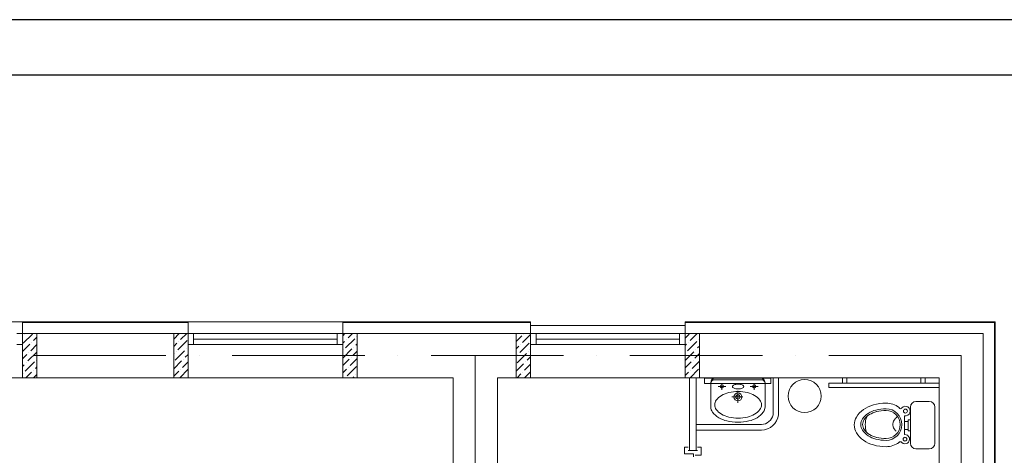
# Model space of a CAD drawing. Header units: millimetres. Extents: x 1114507 to 93926427, y 174473 to 817039.
# Tile 334 of 483: x 1930616 to 1939531, y 494697 to 498648. Entities that reach past the tile are written whole.
import ezdxf

# ---------------------------------------------------------------- set-up
doc = ezdxf.new("R2010")
doc.units = ezdxf.units.MM
doc.linetypes.add('ACAD_ISO10W100', pattern=[18, 12, -3, 0, -3])
doc.layers.add('АСО-стены кирпич 380 мм', color=7, linetype='Continuous', lineweight=35, true_color=0x745739)
doc.layers.add('размеры', color=12, linetype='Continuous', lineweight=15)
doc.layers.add('Сантехника', color=150, linetype='Continuous', lineweight=13)

# ---------------------------------------------------------------- blocks, each defined once
blk = doc.blocks.new('blokqav3mak')
at = {"lineweight": 0, "ltscale": 100}
for p, q in [((1618266.4, 782732.1), (1616866.4, 782732.1)), ((1621166.4, 782732.1), (1619766.4, 782732.1)), ((1624266.4, 782700.1), (1622866.4, 782700.1)), ((1619766.4, 782625.1), (1618266.4, 782625.1)), ((1618266.4, 782625.1), (1618266.4, 782225.1)), ((1619766.4, 782625.1), (1619766.4, 782225.1)), ((1622866.4, 782625.1), (1621166.4, 782625.1)), ((1621166.4, 782625.1), (1621166.4, 782225.1)), ((1622866.4, 782225.1), (1622866.4, 782625.1)), ((1626966.4, 782625.1), (1624266.4, 782625.1)), ((1624266.4, 782225.1), (1624266.4, 782625.1)), ((1626966.4, 775325.1), (1626966.4, 782625.1)), ((1618266.4, 782225.1), (1616866.4, 782225.1)), ((1619766.4, 782225.1), (1618266.4, 782225.1)), ((1621166.4, 782225.1), (1619766.4, 782225.1)), ((1622166.4, 782225.1), (1621166.4, 782225.1)), ((1622166.4, 776325.1), (1622166.4, 782225.1)), ((1622866.4, 782225.1), (1622566.4, 782225.1)), ((1622566.4, 776325.1), (1622566.4, 782225.1)), ((1624266.4, 782225.1), (1622866.4, 782225.1)), ((1626566.4, 782225.1), (1624266.4, 782225.1)), ((1625042.5, 782221.3), (1624442.5, 782221.3)), ((1624442.5, 782221.3), (1624442.5, 782171.3)), ((1625042.5, 782171.3), (1625042.5, 782221.3)), ((1625062.8, 782225.1), (1625062.8, 781889.9)), ((1625112.8, 782225.1), (1625112.8, 781889.9)), ((1626566.4, 775325.1), (1626566.4, 782225.1)), ((1624442.5, 782171.3), (1625042.5, 782171.3)), ((1624366.4, 781800.9), (1624956.6, 781800.9)), ((1624366.4, 781750.9), (1624956.6, 781750.9))]:
    blk.add_line(p, q, dxfattribs=at)
at = {"color": 252, "lineweight": 0, "ltscale": 100}
for p, q in [((1619766.4, 782732.1), (1618266.4, 782732.1)), ((1618266.4, 782625.1), (1618266.4, 782732.1)), ((1619766.4, 782625.1), (1619766.4, 782732.1)), ((1622866.4, 782732.1), (1621166.4, 782732.1)), ((1621166.4, 782625.1), (1621166.4, 782732.1)), ((1627073.4, 782732.1), (1624266.4, 782732.1)), ((1627073.4, 775325.1), (1627073.4, 782732.1))]:
    blk.add_line(p, q, dxfattribs=at)
at = {"color": 32, "lineweight": 0, "ltscale": 100}
for p, q in [((1619766.4, 782725.1), (1618266.4, 782725.1)), ((1622866.4, 782725.1), (1621166.4, 782725.1)), ((1627066.4, 782725.1), (1624266.4, 782725.1)), ((1627066.4, 775325.1), (1627066.4, 782725.1))]:
    blk.add_line(p, q, dxfattribs=at)
at = {"color": 251, "lineweight": 0, "ltscale": 100, "true_color": 0x4a4a4a}
for p, q in [((1622866.4, 782625.1), (1622866.4, 782732.1)), ((1624266.4, 782625.1), (1624266.4, 782732.1))]:
    blk.add_line(p, q, dxfattribs=at)
at = {"color": 5, "lineweight": 0}
for p, q in [((1618216.4, 782625.1), (1618266.4, 782625.1)), ((1618266.4, 782625.1), (1618266.4, 782525.1)), ((1619816.4, 782625.1), (1619766.4, 782625.1)), ((1619766.4, 782625.1), (1619766.4, 782525.1)), ((1621116.4, 782625.1), (1619816.4, 782625.1)), ((1619816.4, 782525.1), (1619816.4, 782625.1)), ((1621116.4, 782575.1), (1619816.4, 782575.1)), ((1621116.4, 782525.1), (1621116.4, 782625.1)), ((1621116.4, 782625.1), (1621166.4, 782625.1)), ((1621166.4, 782625.1), (1621166.4, 782525.1)), ((1622916.4, 782625.1), (1622866.4, 782625.1)), ((1622866.4, 782625.1), (1622866.4, 782525.1)), ((1624216.4, 782625.1), (1622916.4, 782625.1)), ((1622916.4, 782525.1), (1622916.4, 782625.1)), ((1624216.4, 782575.1), (1622916.4, 782575.1)), ((1624216.4, 782525.1), (1624216.4, 782625.1)), ((1624216.4, 782625.1), (1624266.4, 782625.1)), ((1624266.4, 782625.1), (1624266.4, 782525.1)), ((1618266.4, 782525.1), (1618216.4, 782525.1)), ((1619766.4, 782525.1), (1619816.4, 782525.1)), ((1621116.4, 782525.1), (1619816.4, 782525.1)), ((1621166.4, 782525.1), (1621116.4, 782525.1)), ((1622866.4, 782525.1), (1622916.4, 782525.1)), ((1624216.4, 782525.1), (1622916.4, 782525.1)), ((1624266.4, 782525.1), (1624216.4, 782525.1))]:
    blk.add_line(p, q, dxfattribs=at)
at = {"linetype": 'Continuous', "lineweight": 0, "ltscale": 100}
for p, q in [((1618273.5, 782537, 0), (1618357.7, 782621.2, 0)), ((1618282, 782612.7, 0), (1618282, 782612.7, 0)), ((1618366.1, 782562.2, 0), (1618396.4, 782592.4, 0)), ((1619636.4, 782575.5, 0), (1619686, 782625.1, 0)), ((1619698.9, 782570.6, 0), (1619753.3, 782625.1, 0)), ((1621166.4, 782604.9, 0), (1621186.6, 782625.1, 0)), ((1621191.1, 782494.9, 0), (1621275.2, 782579.1, 0)), ((1621216.3, 782587.5, 0), (1621253.9, 782625.1, 0)), ((1621292.1, 782595.9, 0), (1621292.1, 782595.9, 0)), ((1622736.4, 782621.2, 0), (1622740.3, 782625.1, 0)), ((1622736.4, 782553.8, 0), (1622786.8, 782604.3, 0)), ((1622795.3, 782545.4, 0), (1622866.4, 782616.5, 0)), ((1622803.7, 782621.2, 0), (1622803.7, 782621.2, 0)), ((1624266.4, 782583.2, 0), (1624304.3, 782621.2, 0)), ((1624312.7, 782562.2, 0), (1624375.6, 782625.1, 0)), ((1618266.4, 782462.4, 0), (1618332.5, 782528.6, 0)), ((1618340.9, 782469.6, 0), (1618396.4, 782525.1, 0)), ((1618349.3, 782545.4, 0), (1618349.3, 782545.4, 0)), ((1619636.4, 782508.1, 0), (1619665.2, 782537, 0)), ((1619673.6, 782478, 0), (1619757.8, 782562.2, 0)), ((1619682, 782553.8, 0), (1619682, 782553.8, 0)), ((1619749.4, 782486.5, 0), (1619749.4, 782486.5, 0)), ((1619766.2, 782503.3, 0), (1619766.4, 782503.4, 0)), ((1621166.4, 782537.5, 0), (1621182.6, 782553.8, 0)), ((1621166.4, 782402.8, 0), (1621250, 782486.5, 0)), ((1621199.5, 782570.6, 0), (1621199.5, 782570.6, 0)), ((1621266.8, 782503.3, 0), (1621266.8, 782503.3, 0)), ((1621283.7, 782520.1, 0), (1621296.4, 782532.8, 0)), ((1622736.4, 782486.5, 0), (1622761.6, 782511.7, 0)), ((1622770, 782452.8, 0), (1622854.2, 782537, 0)), ((1622778.4, 782528.6, 0), (1622778.4, 782528.6, 0)), ((1624266.4, 782515.9, 0), (1624279, 782528.6, 0)), ((1624287.4, 782469.6, 0), (1624371.6, 782553.8, 0)), ((1624295.9, 782545.4, 0), (1624295.9, 782545.4, 0)), ((1624380, 782494.9, 0), (1624396.4, 782511.2, 0)), ((1624388.5, 782570.6, 0), (1624388.5, 782570.6, 0)), ((1618266.4, 782395.1, 0), (1618307.2, 782435.9, 0)), ((1618315.6, 782377, 0), (1618396.4, 782457.7, 0)), ((1618324.1, 782452.8, 0), (1618324.1, 782452.8, 0)), ((1619636.4, 782440.8, 0), (1619640, 782444.4, 0)), ((1619648.4, 782385.4, 0), (1619732.6, 782469.6, 0)), ((1619656.8, 782461.2, 0), (1619656.8, 782461.2, 0)), ((1619741, 782410.7, 0), (1619766.4, 782436.1, 0)), ((1621174.2, 782478, 0), (1621174.2, 782478, 0)), ((1621233.2, 782334.9, 0), (1621296.4, 782398.1, 0)), ((1621241.6, 782410.7, 0), (1621241.6, 782410.7, 0)), ((1621258.4, 782427.5, 0), (1621296.4, 782465.5, 0)), ((1622744.7, 782360.2, 0), (1622828.9, 782444.4, 0)), ((1622753.2, 782435.9, 0), (1622753.2, 782435.9, 0)), ((1622837.4, 782385.4, 0), (1622866.4, 782414.4, 0)), ((1622845.8, 782461.2, 0), (1622845.8, 782461.2, 0)), ((1622862.6, 782478, 0), (1622866.4, 782481.8, 0)), ((1624266.4, 782381.2, 0), (1624346.4, 782461.2, 0)), ((1624270.6, 782452.8, 0), (1624270.6, 782452.8, 0)), ((1624354.8, 782402.3, 0), (1624396.4, 782443.8, 0)), ((1624363.2, 782478, 0), (1624363.2, 782478, 0)), ((1618266.4, 782327.7, 0), (1618282, 782343.3, 0)), ((1618290.4, 782284.4, 0), (1618374.6, 782368.6, 0)), ((1618298.8, 782360.2, 0), (1618298.8, 782360.2, 0)), ((1618383, 782309.7, 0), (1618396.4, 782323, 0)), ((1618391.4, 782385.4, 0), (1618391.4, 782385.4, 0)), ((1619636.4, 782306.1, 0), (1619707.3, 782377, 0)), ((1619715.7, 782318.1, 0), (1619766.4, 782368.7, 0)), ((1619724.1, 782393.8, 0), (1619724.1, 782393.8, 0)), ((1621166.4, 782335.5, 0), (1621224.7, 782393.8, 0)), ((1621207.9, 782242.3, 0), (1621292.1, 782326.5, 0)), ((1621216.3, 782318.1, 0), (1621216.3, 782318.1, 0)), ((1622736.4, 782284.4, 0), (1622803.7, 782351.8, 0)), ((1622812.1, 782292.8, 0), (1622866.4, 782347.1, 0)), ((1622820.5, 782368.6, 0), (1622820.5, 782368.6, 0)), ((1624266.4, 782313.8, 0), (1624321.1, 782368.6, 0)), ((1624329.5, 782309.7, 0), (1624396.4, 782376.5, 0)), ((1624337.9, 782385.4, 0), (1624337.9, 782385.4, 0)), ((1618273.5, 782267.6, 0), (1618273.5, 782267.6, 0)), ((1618298.4, 782225.1, 0), (1618349.3, 782276, 0)), ((1618365.8, 782225.1, 0), (1618396.4, 782255.7, 0)), ((1618366.1, 782292.8, 0), (1618366.1, 782292.8, 0)), ((1619636.4, 782238.7, 0), (1619682, 782284.4, 0)), ((1619690.5, 782225.5, 0), (1619766.4, 782301.4, 0)), ((1619698.9, 782301.2, 0), (1619698.9, 782301.2, 0)), ((1619766.2, 782233.9, 0), (1619766.2, 782233.9, 0)), ((1621166.4, 782268.1, 0), (1621199.5, 782301.2, 0)), ((1621191.1, 782225.5, 0), (1621191.1, 782225.5, 0)), ((1621258, 782225.1, 0), (1621266.8, 782233.9, 0)), ((1621283.7, 782250.7, 0), (1621283.7, 782250.7, 0)), ((1622744.4, 782225.1, 0), (1622778.4, 782259.1, 0)), ((1622795.3, 782276, 0), (1622795.3, 782276, 0)), ((1622811.7, 782225.1, 0), (1622866.4, 782279.7, 0)), ((1624266.4, 782246.5, 0), (1624295.9, 782276, 0)), ((1624312.3, 782225.1, 0), (1624388.5, 782301.2, 0)), ((1624312.7, 782292.8, 0), (1624312.7, 782292.8, 0)), ((1624380, 782225.5, 0), (1624380, 782225.5, 0))]:
    blk.add_line(p, q, dxfattribs=at)
at = {"color": 1, "linetype": 'ACAD_ISO10W100', "lineweight": 0, "ltscale": 100}
for p, q in [((1626766.4, 782425.1), (1599766.4, 782425.1)), ((1622366.4, 782425.1), (1622366.4, 773125.1)), ((1626766.4, 782425.1), (1626766.4, 766825.1))]:
    blk.add_line(p, q, dxfattribs=at)
at = {"lineweight": 0}
for p, q in [((1625731.6, 782225.1), (1625691.6, 782225.1)), ((1625691.6, 782225.1), (1625691.6, 782175.1)), ((1625731.6, 782175.1), (1625731.6, 782225.1)), ((1626401, 782175.1), (1626401, 782225.1)), ((1626401, 782225.1), (1626441, 782225.1)), ((1626441, 782225.1), (1626441, 782175.1)), ((1626566.3, 782175.1), (1625566.3, 782175)), ((1625566.3, 782175), (1625566.3, 782135)), ((1625566.3, 782135), (1626566.3, 782135.1)), ((1625691.6, 782175.1), (1625731.6, 782175.1)), ((1626441, 782175.1), (1626401, 782175.1)), ((1626566.3, 782135.1), (1626566.3, 782175.1))]:
    blk.add_line(p, q, dxfattribs=at)
at = {"color": 0, "lineweight": 0}
for p, q in [((1624293.5, 781596.4), (1624262.2, 781596.4)), ((1624262.2, 781596.4), (1624262.2, 781533.9)), ((1624410.5, 781596.4), (1624379.2, 781596.4)), ((1624410.5, 781521.4), (1624410.5, 781596.4)), ((1624262.2, 781533.9), (1624343.5, 781533.9)), ((1624293.5, 781565.1), (1624379.2, 781565.1)), ((1624343.5, 781533.9), (1624343.5, 781508.9)), ((1624356, 781521.4), (1624410.5, 781521.4))]:
    blk.add_line(p, q, dxfattribs=at)
at = {"lineweight": 0, "ltscale": 100}
blk.add_circle((1625348.6, 782059), 150, dxfattribs=at)
for centre, radius, start, end in [((1624954.6, 781911.3), 110.4, 271.07834, 348.85672), ((1624955, 781910), 159.1, 270.57238, 352.76255)]:
    blk.add_arc(centre, radius, start, end, dxfattribs=at)
at = {"layer": 'АСО-стены кирпич 380 мм', "color": 5, "lineweight": 0}
for p, q in [((1624306.4, 781565.1), (1624306.4, 782225.1)), ((1624366.4, 782225.1), (1624366.4, 781565.1)), ((1624366.4, 781565.1), (1624306.4, 781565.1))]:
    blk.add_line(p, q, dxfattribs=at)
at = {"layer": 'размеры', "lineweight": 0, "ltscale": 5}
for p, q in [((1618396.4, 782625.1), (1618266.4, 782625.1)), ((1618266.4, 782625.1), (1618266.4, 782225.1)), ((1618396.4, 782225.1), (1618396.4, 782625.1)), ((1619766.4, 782625.1), (1619636.4, 782625.1)), ((1619636.4, 782625.1), (1619636.4, 782225.1)), ((1619766.4, 782225.1), (1619766.4, 782625.1)), ((1621296.4, 782625.1), (1621166.4, 782625.1)), ((1621166.4, 782625.1), (1621166.4, 782225.1)), ((1621296.4, 782225.1), (1621296.4, 782625.1)), ((1622736.4, 782625.1), (1622866.4, 782625.1)), ((1622736.4, 782225.1), (1622736.4, 782625.1)), ((1622866.4, 782625.1), (1622866.4, 782625.1)), ((1622866.4, 782625.1), (1622866.4, 782225.1)), ((1622866.4, 782225.1), (1622866.4, 782625.1)), ((1622866.4, 782625.1), (1622866.4, 782225.1)), ((1624266.4, 782625.1), (1624396.4, 782625.1)), ((1624266.4, 782225.1), (1624266.4, 782625.1)), ((1624396.4, 782625.1), (1624396.4, 782225.1)), ((1618266.4, 782225.1), (1618396.4, 782225.1)), ((1619636.4, 782225.1), (1619766.4, 782225.1)), ((1621166.4, 782225.1), (1621296.4, 782225.1)), ((1622866.4, 782225.1), (1622736.4, 782225.1)), ((1622866.4, 782225.1), (1622866.4, 782225.1)), ((1624396.4, 782225.1), (1624266.4, 782225.1))]:
    blk.add_line(p, q, dxfattribs=at)
at = {"layer": 'Сантехника', "lineweight": 0}
for p, q in [((1624744.7, 782225.1), (1624544.4, 782225.1)), ((1624944.9, 782225.1), (1624744.7, 782225.1)), ((1624499.5, 782180.2), (1624499.5, 781954.9)), ((1624529.1, 782207.1), (1624744.7, 782207.1)), ((1624635.5, 782146.1), (1624564.4, 782146.1)), ((1624600, 782166.6), (1624600, 782115.3)), ((1624960.2, 782207.1), (1624744.7, 782207.1)), ((1624927.7, 782146.1), (1624856.6, 782146.1)), ((1624892.2, 782166.6), (1624892.2, 782115.3)), ((1624989.9, 781954.9), (1624989.9, 782180.2)), ((1624789.1, 782051.2), (1624688, 782051.2)), ((1624744.7, 782107.6), (1624744.7, 781997.3))]:
    blk.add_line(p, q, dxfattribs=at)
at = {"layer": 'Сантехника', "lineweight": 0, "ltscale": 5}
for p, q in [((1626306.9, 781629.5), (1626306.9, 781959.5)), ((1626306.9, 781629.5), (1626306.9, 781959.5)), ((1626356.9, 782009.5), (1626476.9, 782009.5)), ((1626356.9, 782009.5), (1626476.9, 782009.5)), ((1626526.9, 781959.5), (1626526.9, 781629.5)), ((1626526.9, 781959.5), (1626526.9, 781629.5)), ((1626254, 781879.6), (1626254, 781828.6)), ((1626254, 781879.6), (1626254, 781828.6)), ((1626251.9, 781828.6), (1626286.2, 781828.6)), ((1626251.9, 781828.6), (1626286.2, 781828.6)), ((1626254, 781828.6), (1626254, 781756.9)), ((1626254, 781828.6), (1626254, 781756.9)), ((1626286.2, 781844.3), (1626306.9, 781844.3)), ((1626286.2, 781828.6), (1626286.2, 781844.3)), ((1626286.2, 781844.3), (1626306.9, 781844.3)), ((1626286.2, 781828.6), (1626286.2, 781844.3)), ((1626286.2, 781756.9), (1626286.2, 781828.6)), ((1626286.2, 781756.9), (1626286.2, 781828.6)), ((1626306.9, 781844.3), (1626306.9, 781744.6)), ((1626306.9, 781844.3), (1626306.9, 781744.6)), ((1626254, 781756.9), (1626254, 781709.7)), ((1626286.2, 781756.9), (1626254, 781756.9)), ((1626254, 781756.9), (1626254, 781709.7)), ((1626286.2, 781756.9), (1626254, 781756.9)), ((1626286.2, 781744.6), (1626286.2, 781756.9)), ((1626286.2, 781744.6), (1626286.2, 781756.9)), ((1626306.9, 781744.6), (1626286.2, 781744.6)), ((1626306.9, 781744.6), (1626286.2, 781744.6)), ((1626476.9, 781579.5), (1626356.9, 781579.5)), ((1626476.9, 781579.5), (1626356.9, 781579.5))]:
    blk.add_line(p, q, dxfattribs=at)
at = {"layer": 'Сантехника', "lineweight": 0}
for centre, radius in [((1624600, 782146.1), 15.4), ((1624892.2, 782146.1), 15.4), ((1624744.7, 782051.2), 35.9), ((1624744.7, 782051.2), 20.1)]:
    blk.add_circle(centre, radius, dxfattribs=at)
at = {"layer": 'Сантехника', "lineweight": 0, "ltscale": 5}
for centre, radius in [((1626261, 781922.7), 17.7), ((1626261, 781922.7), 17.7), ((1626257.3, 781668.1), 16.8), ((1626257.3, 781668.1), 16.8)]:
    blk.add_circle(centre, radius, dxfattribs=at)
at = {"layer": 'Сантехника', "lineweight": 0}
for centre, radius, start, end in [((1624544.4, 782180.2), 45, 90, 180), ((1624944.9, 782180.2), 45, 0, 90), ((1624532.7, 782174), 33.3, 90, 180), ((1624705.8, 782144.8), 10.3, 136.14298, 180), ((1624705.8, 782144.8), 10.3, 180, 223.85702), ((1624724.8, 782126.5), 36.7, 113.31982, 136.14298), ((1624724.8, 782163.1), 36.7, 223.85702, 246.68018), ((1624737.6, 782096.8), 69, 100.12395, 113.31982), ((1624737.6, 782192.8), 69, 246.68018, 259.87605), ((1624746.1, 782049.6), 117, 90, 100.12395), ((1624746.1, 782049.6), 117, 79.87605, 90), ((1624754.5, 782096.8), 69, 66.68018, 79.87605), ((1624754.5, 782192.8), 69, 280.12395, 293.31982), ((1624767.3, 782126.5), 36.7, 43.85702, 66.68018), ((1624767.3, 782163.1), 36.7, 293.31982, 316.14298), ((1624786.3, 782144.8), 10.3, 0, 43.85702), ((1624786.3, 782144.8), 10.3, 316.14298, 0), ((1624956.6, 782174), 33.3, 0, 90), ((1624672.6, 781930.8), 154, 119.66302, 143.97221), ((1624716.9, 781853), 243.6, 103.2739, 119.66302), ((1624746.1, 781729.5), 370.4, 90, 103.2739), ((1624746.1, 782240), 117, 259.87605, 270), ((1624746.1, 782240), 117, 270, 280.12395), ((1624746.1, 781729.5), 370.4, 76.7261, 90), ((1624775.2, 781853), 243.6, 60.33698, 76.7261), ((1624819.5, 781930.8), 154, 36.02779, 60.33698), ((1624581.5, 781960.8), 82.2, 175.88044, 180), ((1624581.5, 781960.8), 82.2, 180, 216.02779), ((1624605.8, 781979.4), 71.4, 143.97221, 180), ((1624605.8, 781979.4), 71.4, 180, 216.02779), ((1624886.3, 781979.4), 71.4, 0, 36.02779), ((1624886.3, 781979.4), 71.4, 323.97221, 0), ((1624907.8, 781960.8), 82.2, 323.97221, 0), ((1624907.8, 781960.8), 82.2, 0, 4.11956), ((1624658.5, 782016.8), 177.4, 216.02779, 240.33698), ((1624672.6, 782028), 154, 216.02779, 240.33698), ((1624709.5, 782106.4), 280.6, 240.33698, 256.7261), ((1624716.9, 782105.8), 243.6, 240.33698, 256.7261), ((1624746.1, 782229.2), 370.4, 256.7261, 270), ((1624746.1, 782229.2), 370.4, 270, 283.2739), ((1624775.2, 782105.8), 243.6, 283.2739, 299.66302), ((1624779.8, 782106.4), 280.6, 283.2739, 299.66302), ((1624819.5, 782028), 154, 299.66302, 323.97221), ((1624830.9, 782016.8), 177.4, 299.66302, 323.97221), ((1624743.1, 782248.6), 426.7, 256.7261, 270), ((1624743.1, 782248.6), 426.7, 270, 270.21449), ((1624746.3, 782248.6), 426.7, 269.78551, 270), ((1624746.3, 782248.6), 426.7, 270, 283.2739), ((1626007.7, 781840.6), 221.7, 211.15077, 235.5781), ((1626054.9, 781909.5), 305.2, 235.5781, 254.15338)]:
    blk.add_arc(centre, radius, start, end, dxfattribs=at)
at = {"layer": 'Сантехника', "lineweight": 0, "ltscale": 5}
for centre, radius, start, end in [((1626054.9, 781684.7), 305.2, 105.84662, 124.4219), ((1626054.9, 781684.7), 305.2, 105.84662, 124.4219), ((1626085.8, 781575.8), 418.4, 90, 105.84662), ((1626085.8, 781575.8), 418.4, 90, 105.84662), ((1626085.8, 781797.1), 197.2, 53.37244, 90), ((1626085.8, 781797.1), 197.2, 53.37244, 90), ((1626216.9, 781957.5), 13.6, 200.6387, 339.3613), ((1626216.9, 781957.5), 13.6, 200.6387, 339.3613), ((1626261, 781922.7), 43.6, 260.82075, 136.57286), ((1626261, 781922.7), 43.6, 260.82075, 136.57286), ((1626356.9, 781959.5), 50, 90, 180), ((1626356.9, 781959.5), 50, 90, 180), ((1626476.9, 781959.5), 50, 0, 90), ((1626476.9, 781959.5), 50, 0, 90), ((1625935.8, 781797.1), 137.7, 148.84923, 180), ((1626007.7, 781753.6), 221.7, 124.4219, 148.84923), ((1626007.7, 781753.6), 221.7, 124.4219, 148.84923), ((1626015.2, 781758), 170.1, 122.17122, 146.63536), ((1626015.2, 781758), 170.1, 122.17122, 146.63536), ((1626016.2, 781756.8), 156.2, 120.97049, 145.38765), ((1626016.2, 781756.8), 156.2, 120.97049, 145.38765), ((1626110.7, 781798.8), 213, 159.99951, 198.48455), ((1626110.7, 781798.8), 213, 159.99951, 198.48455), ((1626057.8, 781690.3), 250.1, 104.60393, 122.17122), ((1626057.8, 781690.3), 250.1, 104.60393, 122.17122), ((1626058.2, 781686.7), 237.8, 103.96042, 120.97049), ((1626058.2, 781686.7), 237.8, 103.96042, 120.97049), ((1626085.8, 781582.9), 361.1, 90, 104.60393), ((1626085.8, 781582.9), 361.1, 90, 104.60393), ((1626085.8, 781575.7), 352.3, 90, 103.96042), ((1626085.8, 781575.7), 352.3, 90, 103.96042), ((1626085.8, 781800.6), 143.4, 270, 90), ((1626085.8, 781800.6), 143.4, 270, 90), ((1626085.8, 781800.6), 127.3, 270, 90), ((1626085.8, 781800.6), 127.3, 270, 90), ((1626241.2, 781782.9), 101, 119.23771, 129.91016), ((1626241.2, 781782.9), 101, 119.23771, 129.91016), ((1625935.8, 781797.1), 137.7, 180, 211.15077), ((1625950.5, 781800.6), 92.6, 146.63536, 180), ((1625950.5, 781800.6), 92.6, 146.63536, 180), ((1625950.5, 781800.6), 92.6, 180, 213.36464), ((1625950.5, 781800.6), 92.6, 180, 213.36464), ((1625952.6, 781800.6), 78.9, 145.38765, 180), ((1625952.6, 781800.6), 78.9, 145.38765, 180), ((1625952.6, 781800.6), 78.9, 180, 214.61235), ((1625952.6, 781800.6), 78.9, 180, 214.61235), ((1626217.6, 781801.1), 70.5, 153.65468, 180), ((1626217.6, 781801.1), 70.5, 153.65468, 180), ((1626217.6, 781801.1), 70.5, 180, 206.34532), ((1626217.6, 781801.1), 70.5, 180, 206.34532), ((1626231.9, 781794), 86.5, 129.91016, 153.65468), ((1626231.9, 781794), 86.5, 129.91016, 153.65468), ((1626007.7, 781840.6), 221.7, 211.15077, 235.5781), ((1626015.2, 781843.2), 170.1, 213.36464, 237.82878), ((1626015.2, 781843.2), 170.1, 213.36464, 237.82878), ((1626016.2, 781844.5), 156.2, 214.61235, 239.02951), ((1626016.2, 781844.5), 156.2, 214.61235, 239.02951), ((1626057.8, 781911), 250.1, 237.82878, 255.39607), ((1626057.8, 781911), 250.1, 237.82878, 255.39607), ((1626058.2, 781914.5), 237.8, 239.02951, 256.03958), ((1626058.2, 781914.5), 237.8, 239.02951, 256.03958), ((1626085.8, 782025.6), 352.3, 256.03958, 270), ((1626085.8, 782025.6), 352.3, 256.03958, 270), ((1626231.9, 781808.2), 86.5, 206.34532, 230.08984), ((1626231.9, 781808.2), 86.5, 206.34532, 230.08984), ((1626257.3, 781668.1), 41.7, 226.35612, 94.52336), ((1626257.3, 781668.1), 41.7, 226.35612, 94.52336), ((1626054.9, 781909.5), 305.2, 235.5781, 254.15338), ((1626085.8, 782018.3), 418.4, 254.15338, 270), ((1626085.8, 782018.3), 418.4, 254.15338, 270), ((1626085.8, 782018.3), 418.4, 254.15338, 270), ((1626085.8, 782018.3), 418.4, 254.15338, 270), ((1626085.8, 782018.3), 361.1, 255.39607, 270), ((1626085.8, 782018.3), 361.1, 255.39607, 270), ((1626085.8, 781797.1), 197.2, 270, 306.62756), ((1626085.8, 781797.1), 197.2, 270, 306.62756), ((1626085.8, 781797.1), 197.2, 270, 306.62756), ((1626085.8, 781797.1), 197.2, 270, 306.62756), ((1626215.7, 781630.5), 14.8, 30.13159, 149.86841), ((1626215.7, 781630.5), 14.8, 30.13159, 149.86841), ((1626356.9, 781629.5), 50, 180, 270), ((1626356.9, 781629.5), 50, 180, 270), ((1626476.9, 781629.5), 50, 270, 0), ((1626476.9, 781629.5), 50, 270, 0)]:
    blk.add_arc(centre, radius, start, end, dxfattribs=at)

msp = doc.modelspace()

# ---------------------------------------------------------------- linework, layer by layer
at = {"color": 5, "elevation": 0}
msp.add_lwpolyline([(1904038.1, 498647.8), (1956896.1, 498647.8), (1956896.1, 468947.8), (1904038.1, 468947.8)], close=True, dxfattribs=at)
at = {"color": 5, "lineweight": 30, "elevation": 0}
msp.add_lwpolyline([(1906038.1, 498147.8), (1956396.1, 498147.8), (1956396.1, 469447.8), (1906038.1, 469447.8)], close=True, dxfattribs=at)
at = {"layer": 'Defpoints', "color": 3, "linetype": 'ByBlock', "elevation": 0}
msp.add_lwpolyline([(1904038.1, 498647.8), (1946038.1, 498647.8), (1946038.1, 468947.8), (1904038.1, 468947.8)], close=True, dxfattribs=at)

# ---------------------------------------------------------------- block references
at = {"color": 0}
msp.add_blockref('blokqav3mak', (312374.3, -286823.9), dxfattribs=at)

doc.saveas('drawing.dxf')
